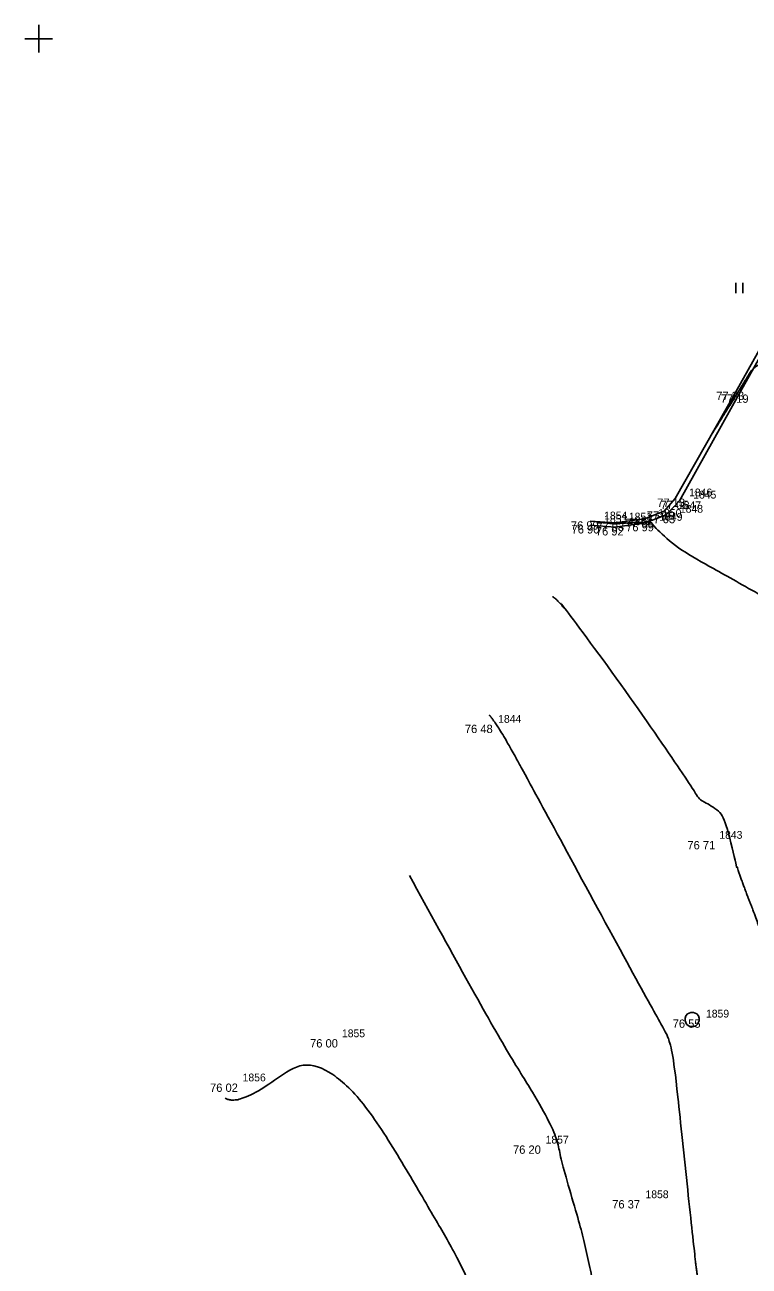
# Model space of a CAD drawing. Extents: x -704017 to -701500, y -1008977 to -1008450.
# Drawn here: x -701600.5 to -701574.39, y -1008544.23 to -1008499.5 of the extents above; entities that cross this region are included whole.
import ezdxf

# ---------------------------------------------------------------- set-up
doc = ezdxf.new("R2010")
doc.units = 0
for name, color, linetype in [('Z_body', 7, 'Continuous'), ('Z_body_cisla', 7, 'Continuous'), ('Z_body_vysky', 7, 'Continuous'), ('Z_hekt_sit', 7, 'Continuous'), ('Z_komunikace', 7, 'Continuous'), ('Z_obruby', 7, 'Continuous'), ('Z_popis', 7, 'Continuous'), ('Z_site_znaky_kanalizace', 7, 'Continuous'), ('Z_vrstevnice_hlavni', 7, 'Continuous'), ('Z_vrstevnice_vedlejsi', 7, 'Continuous')]:
    doc.layers.add(name, color=color, linetype=linetype)

# ---------------------------------------------------------------- blocks, each defined once
blk = doc.blocks.new('POINT_DISPLAY')
blk.add_line((0, 0), (0, 0))
blk = doc.blocks.new('Z306')
for p, q in [((-0.13, 0.17), (-0.13, -0.2)), ((0.13, 0.17), (0.13, -0.2))]:
    blk.add_line(p, q)
blk = doc.blocks.new('Z620')
for p, q in [((-0.25, 0.05), (-0.23, 0.13)), ((-0.25, -0.05), (-0.25, 0.05)), ((-0.23, 0.13), (-0.17, 0.2)), ((-0.17, 0.2), (-0.05, 0.25)), ((-0.05, 0.25), (0.05, 0.25)), ((0.05, 0.25), (0.17, 0.2)), ((0.17, 0.2), (0.23, 0.13)), ((0.23, 0.13), (0.25, 0.05)), ((0.25, 0.05), (0.25, -0.05)), ((-0.2, -0.17), (-0.25, -0.05)), ((-0.13, -0.23), (-0.2, -0.17)), ((-0.05, -0.25), (-0.13, -0.23)), ((0.05, -0.25), (-0.05, -0.25)), ((0.13, -0.23), (0.05, -0.25)), ((0.2, -0.17), (0.13, -0.23)), ((0.25, -0.05), (0.2, -0.17))]:
    blk.add_line(p, q)

msp = doc.modelspace()

# ---------------------------------------------------------------- linework, layer by layer
at = {"layer": 'Z_hekt_sit'}
for p, q in [((-701600, -1008499.5), (-701600, -1008500.5)), ((-701600.5, -1008500), (-701599.5, -1008500))]:
    msp.add_line(p, q, dxfattribs=at)
at = {"layer": 'Z_komunikace'}
for p, q in [((-701568.58, -1008501.79), (-701574.77, -1008512.82)), ((-701574.77, -1008512.82), (-701576.91, -1008516.65)), ((-701576.91, -1008516.65), (-701577.39, -1008517.16)), ((-701579.22, -1008517.6), (-701580.12, -1008517.53)), ((-701578.13, -1008517.45), (-701579.22, -1008517.6)), ((-701577.39, -1008517.16), (-701578.13, -1008517.45))]:
    msp.add_line(p, q, dxfattribs=at)
at = {"layer": 'Z_obruby'}
for p, q in [((-701568.71, -1008501.71), (-701574.88, -1008512.72)), ((-701574.88, -1008512.72), (-701577.06, -1008516.57)), ((-701577.06, -1008516.57), (-701577.46, -1008517.03)), ((-701577.46, -1008517.03), (-701578.17, -1008517.3)), ((-701579.23, -1008517.44), (-701580.12, -1008517.39)), ((-701578.17, -1008517.3), (-701579.23, -1008517.44))]:
    msp.add_line(p, q, dxfattribs=at)
at = {"layer": 'Z_vrstevnice_hlavni'}
for points in [[(-701579.898, -1008517.403), (-701579.435, -1008517.461), (-701579.227, -1008517.484), (-701578.62, -1008517.429), (-701578.136, -1008517.429), (-701578.069, -1008517.412), (-701577.945, -1008517.378), (-701577.257, -1008518.262), (-701570.798, -1008521.775), (-701570.216, -1008525.84), (-701569.854, -1008527.425), (-701569.965, -1008531.811), (-701569.749, -1008533.131), (-701567.868, -1008535.228), (-701564.47, -1008534.54), (-701566.364, -1008538.155), (-701564.827, -1008536.493), (-701563.84, -1008535.42), (-701563.611, -1008535.062), (-701558.382, -1008525.994), (-701558.01, -1008525.615), (-701558.155, -1008525.52), (-701557.85, -1008525.054), (-701557.738, -1008524.883), (-701557.437, -1008525.043), (-701555.858, -1008523.377), (-701555.523, -1008523.061), (-701555.52, -1008523.052), (-701555.478, -1008523.064), (-701555.451, -1008523.038), (-701554.427, -1008521.334), (-701552.912, -1008518.78), (-701552.83, -1008518.643), (-701552.822, -1008518.618), (-701552.869, -1008518.575), (-701552.419, -1008517.944), (-701552.058, -1008517.342), (-701550.92, -1008515.45), (-701550.945, -1008516.008)], [(-701593.28, -1008538.174), (-701592.751, -1008538.509), (-701589.57, -1008536.05), (-701584.835, -1008543.944), (-701583.958, -1008546.008), (-701583.314, -1008548.175), (-701583.12, -1008549.502), (-701581.531, -1008553.066), (-701581.192, -1008553.538), (-701580.727, -1008553.98), (-701580.453, -1008554.807), (-701579.175, -1008556.753), (-701579.875, -1008557.706), (-701580.008, -1008557.943), (-701579.457, -1008558.65), (-701576.452, -1008557.715), (-701576.5, -1008557.669), (-701576.97, -1008557.247), (-701575.477, -1008556.144), (-701575.193, -1008556.021), (-701575.047, -1008556.107), (-701574.792, -1008555.726), (-701574.745, -1008555.679)]]:
    msp.add_open_spline(points, degree=2, dxfattribs=at)
at = {"layer": 'Z_vrstevnice_vedlejsi'}
for points in [[(-701575.752, -1008514.26), (-701574.817, -1008512.777), (-701573.926, -1008511.316), (-701570.695, -1008512.711), (-701569.42, -1008512.917), (-701566.67, -1008515.095), (-701566.175, -1008515.153), (-701565.67, -1008518.087), (-701565.342, -1008519.528), (-701565.377, -1008520.923), (-701564.84, -1008526.43), (-701562.564, -1008525.59), (-701558.639, -1008524.363), (-701560.089, -1008527.07), (-701561.075, -1008528.916), (-701559.86, -1008527.2), (-701558.867, -1008525.971), (-701557.302, -1008523.273), (-701557.219, -1008523.184), (-701556.594, -1008522.597), (-701556.513, -1008522.355), (-701556.357, -1008522.401), (-701554.888, -1008520.254), (-701553.753, -1008518.595), (-701553.721, -1008518.39), (-701553.438, -1008518.164), (-701553.603, -1008518.013), (-701550.512, -1008513.673), (-701549.42, -1008512.077), (-701548.525, -1008510.814), (-701546.565, -1008507.745), (-701545.255, -1008505.496), (-701544.661, -1008504.504)], [(-701581.484, -1008520.098), (-701581.044, -1008520.351), (-701576.589, -1008526.756), (-701576.279, -1008527.273), (-701576.148, -1008527.441), (-701575.257, -1008527.926), (-701575.052, -1008529.352), (-701573.738, -1008532.728), (-701573.472, -1008534.358), (-701570.098, -1008538.119), (-701569.49, -1008543.285), (-701569.589, -1008543.486), (-701569.702, -1008543.745), (-701569.731, -1008543.729), (-701570.49, -1008545.069), (-701570.924, -1008545.855), (-701569.908, -1008544.918), (-701569.741, -1008544.578), (-701569.089, -1008544.149), (-701568.817, -1008543.878), (-701568.269, -1008543.329), (-701567.805, -1008542.69), (-701567.24, -1008542.159), (-701566.021, -1008540.533), (-701565.81, -1008540.393), (-701565.563, -1008540.03), (-701565.552, -1008540.028), (-701564.038, -1008537.557), (-701563.673, -1008537.03), (-701563.499, -1008536.764)], [(-701583.758, -1008524.378), (-701583.725, -1008524.396), (-701583.247, -1008525.084), (-701581.8, -1008527.754), (-701577.643, -1008535.405), (-701577.276, -1008535.989), (-701577.056, -1008537.148), (-701576.362, -1008543.879), (-701576.184, -1008545.1), (-701576.039, -1008545.424), (-701575.362, -1008546.368), (-701572.955, -1008548.603), (-701573.208, -1008549.082), (-701573.733, -1008549.961), (-701572.633, -1008549.614), (-701571.446, -1008548.497), (-701569.669, -1008545.652), (-701568.82, -1008545.14), (-701568.628, -1008545.02), (-701569.284, -1008546.389), (-701568.639, -1008545.441), (-701568.592, -1008545.371), (-701568.307, -1008545.091)], [(-701586.638, -1008530.149), (-701583.606, -1008535.727), (-701581.404, -1008539.231), (-701581.171, -1008540.459), (-701580.149, -1008543.901), (-701579.652, -1008547.301), (-701578.785, -1008549.245), (-701576.755, -1008552.075), (-701575.994, -1008552.799), (-701577.127, -1008554.481), (-701577.189, -1008554.565), (-701577.075, -1008554.54), (-701577.032, -1008554.582), (-701576.659, -1008554.828), (-701574.932, -1008553.415), (-701573.952, -1008553.106), (-701573.41, -1008552.597), (-701571.145, -1008548.968), (-701572.423, -1008551.634), (-701572.129, -1008551.201), (-701571.692, -1008550.549), (-701571.051, -1008549.918)]]:
    msp.add_open_spline(points, degree=2, dxfattribs=at)

# ---------------------------------------------------------------- block references
at = {"layer": 'Z_body'}
for p in [(-701574.88, -1008512.72), (-701574.77, -1008512.82), (-701577.06, -1008516.57), (-701577.46, -1008517.03), (-701576.91, -1008516.65), (-701580.12, -1008517.39), (-701580.12, -1008517.53), (-701579.23, -1008517.44), (-701578.17, -1008517.3), (-701578.13, -1008517.45), (-701577.39, -1008517.16), (-701579.22, -1008517.6), (-701583.94, -1008524.72), (-701575.97, -1008528.91), (-701576.45, -1008535.34), (-701589.57, -1008536.05), (-701593.15, -1008537.65), (-701582.23, -1008539.88), (-701578.63, -1008541.85)]:
    msp.add_blockref('POINT_DISPLAY', p, dxfattribs=at)
at = {"layer": 'Z_popis'}
msp.add_blockref('Z306', (-701574.75, -1008508.97), dxfattribs=at)
at = {"layer": 'Z_site_znaky_kanalizace'}
msp.add_blockref('Z620', (-701576.45, -1008535.34), dxfattribs=at)

# ---------------------------------------------------------------- texts
at = {"layer": 'Z_body_cisla'}
for s, p in [('1846', (-701576.56, -1008516.49)), ('1845', (-701576.41, -1008516.57)), ('1854', (-701579.62, -1008517.32)), ('1851', (-701578.73, -1008517.36)), ('1850', (-701577.67, -1008517.23)), ('1849', (-701577.63, -1008517.37)), ('1847', (-701576.96, -1008516.95)), ('1848', (-701576.89, -1008517.08)), ('1853', (-701579.62, -1008517.45)), ('1852', (-701578.72, -1008517.53)), ('1844', (-701583.44, -1008524.65)), ('1843', (-701575.47, -1008528.83)), ('1859', (-701575.95, -1008535.27)), ('1855', (-701589.07, -1008535.98)), ('1856', (-701592.65, -1008537.57)), ('1857', (-701581.73, -1008539.81)), ('1858', (-701578.13, -1008541.78))]:
    msp.add_text(s, height=0.28, dxfattribs=at).set_placement(p)
at = {"layer": 'Z_body_vysky'}
for s, p in [('77 33', (-701575.58, -1008513.02)), ('77 19', (-701575.42, -1008513.12)), ('77 13', (-701577.71, -1008516.87)), ('77 10', (-701578.085, -1008517.33)), ('77 05', (-701577.585, -1008516.95)), ('76 99', (-701580.82, -1008517.69)), ('76 90', (-701580.795, -1008517.83)), ('77 03', (-701579.905, -1008517.74)), ('77 06', (-701578.845, -1008517.6)), ('76 99', (-701578.83, -1008517.75)), ('77 03', (-701578.065, -1008517.46)), ('76 92', (-701579.92, -1008517.9)), ('76 48', (-701584.64, -1008525.02)), ('76 71', (-701576.62, -1008529.21)), ('76 55', (-701577.15, -1008535.64)), ('76 00', (-701590.22, -1008536.35)), ('76 02', (-701593.825, -1008537.95)), ('76 20', (-701582.905, -1008540.18)), ('76 37', (-701579.33, -1008542.15))]:
    msp.add_text(s, height=0.3, dxfattribs=at).set_placement(p)

doc.saveas('drawing.dxf')
